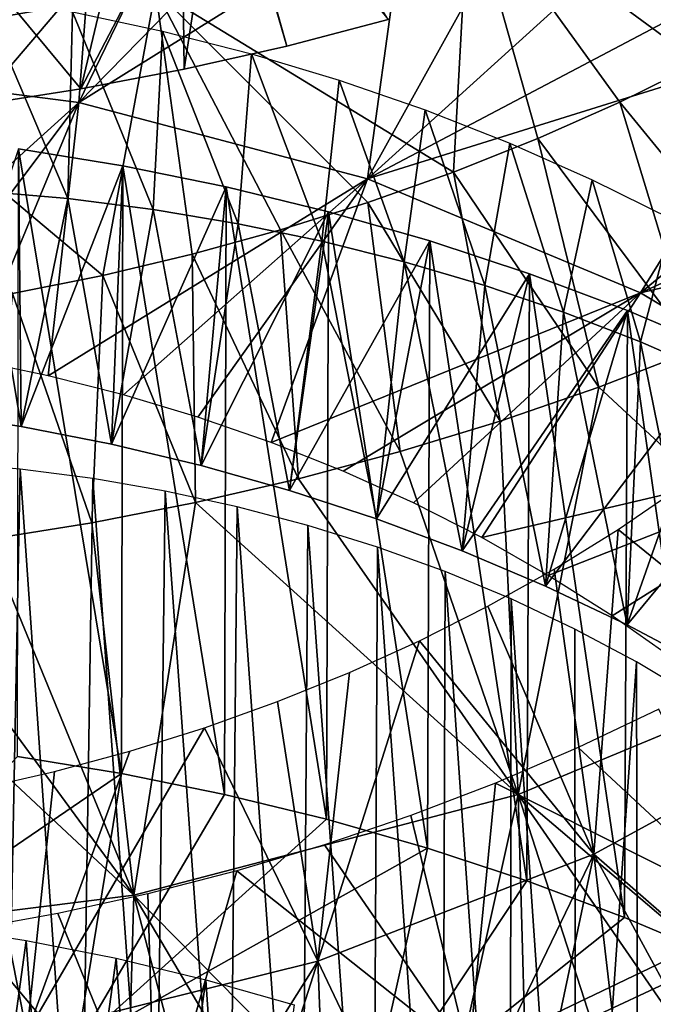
# Model space of a CAD drawing. Header units: millimetres. Extents: x -161 to 161, y -94 to 1149.
# Tile 775 of 1056: x 45.14 to 47.28, y 389.79 to 393.11. Entities that reach past the tile are written whole.
import ezdxf

# ---------------------------------------------------------------- set-up
doc = ezdxf.new("R2010")
doc.units = ezdxf.units.MM
doc.header["$LTSCALE"] = 81.481481
for name, color, linetype in [('65', 7, 'CONTINUOUS'), ('66', 7, 'CONTINUOUS'), ('67', 7, 'CONTINUOUS'), ('74', 7, 'CONTINUOUS'), ('75', 7, 'CONTINUOUS'), ('76', 7, 'CONTINUOUS'), ('79', 7, 'CONTINUOUS'), ('80', 7, 'CONTINUOUS'), ('83', 7, 'CONTINUOUS'), ('84', 7, 'CONTINUOUS')]:
    doc.layers.add(name, color=color, linetype=linetype)

msp = doc.modelspace()

# ---------------------------------------------------------------- linework, layer by layer
at = {"layer": '65', "color": 7, "linetype": 'CONTINUOUS', "true_color": 0xaaaaaa}
for points in [[(45.0567, 393.8065, -32.7722), (45.4074, 393.7545, -32.7761), (44.3389, 392.9576, -31.9484), (45.0567, 393.8065, -32.7722)], [(45.8239, 393.7939, -14.9448), (44.9955, 392.8205, -14.0201), (44.8324, 393.5885, -14.9318), (45.8239, 393.7939, -14.9448)], [(45.3465, 392.8757, -14.0175), (44.9955, 392.8205, -14.0201), (45.8239, 393.7939, -14.9448), (45.3465, 392.8757, -14.0175)], [(45.6953, 392.9423, -14.0283), (45.3465, 392.8757, -14.0175), (45.8239, 393.7939, -14.9448), (45.6953, 392.9423, -14.0283)], [(46.0413, 393.0203, -14.0523), (45.6953, 392.9423, -14.0283), (45.8239, 393.7939, -14.9448), (46.0413, 393.0203, -14.0523)], [(46.3835, 393.1094, -14.0895), (46.0413, 393.0203, -14.0523), (45.8239, 393.7939, -14.9448), (46.3835, 393.1094, -14.0895)], [(44.3389, 392.9576, -31.9484), (45.4074, 393.7545, -32.7761), (45.3389, 392.8302, -32.0077), (44.3389, 392.9576, -31.9484)], [(45.4074, 393.7545, -32.7761), (45.756, 393.689, -32.7687), (45.3389, 392.8302, -32.0077), (45.4074, 393.7545, -32.7761)], [(45.756, 393.689, -32.7687), (46.1017, 393.6102, -32.7501), (45.3389, 392.8302, -32.0077), (45.756, 393.689, -32.7687)], [(46.1017, 393.6102, -32.7501), (46.4435, 393.5181, -32.7204), (45.3389, 392.8302, -32.0077), (46.1017, 393.6102, -32.7501)], [(45.3389, 392.8302, -32.0077), (46.4435, 393.5181, -32.7204), (46.314, 392.5719, -31.9569), (45.3389, 392.8302, -32.0077)], [(46.4435, 393.5181, -32.7204), (46.7805, 393.413, -32.6799), (46.314, 392.5719, -31.9569), (46.4435, 393.5181, -32.7204)], [(46.7805, 393.413, -32.6799), (47.1117, 393.2949, -32.6285), (46.314, 392.5719, -31.9569), (46.7805, 393.413, -32.6799)], [(47.1117, 393.2949, -32.6285), (47.436, 393.1641, -32.5667), (46.314, 392.5719, -31.9569), (47.1117, 393.2949, -32.6285)], [(47.436, 393.1641, -32.5667), (47.7528, 393.0208, -32.4944), (46.314, 392.5719, -31.9569), (47.436, 393.1641, -32.5667)], [(46.314, 392.5719, -31.9569), (47.7528, 393.0208, -32.4944), (47.2349, 392.1877, -31.8012), (46.314, 392.5719, -31.9569)], [(47.7528, 393.0208, -32.4944), (48.0612, 392.8651, -32.412), (47.2349, 392.1877, -31.8012), (47.7528, 393.0208, -32.4944)], [(44.3389, 392.9576, -31.9484), (45.3389, 392.8302, -32.0077), (44.4595, 392.0356, -31.1835), (44.3389, 392.9576, -31.9484)], [(48.0612, 392.8651, -32.412), (48.3607, 392.6976, -32.3199), (47.2349, 392.1877, -31.8012), (48.0612, 392.8651, -32.412)], [(44.4595, 392.0356, -31.1835), (45.3389, 392.8302, -32.0077), (44.7196, 392.0043, -31.2126), (44.4595, 392.0356, -31.1835)], [(44.7196, 392.0043, -31.2126), (45.3389, 392.8302, -32.0077), (44.9786, 391.9618, -31.2321), (44.7196, 392.0043, -31.2126)], [(44.9786, 391.9618, -31.2321), (45.3389, 392.8302, -32.0077), (45.2357, 391.9082, -31.2422), (44.9786, 391.9618, -31.2321)], [(45.3389, 392.8302, -32.0077), (46.314, 392.5719, -31.9569), (45.2357, 391.9082, -31.2422), (45.3389, 392.8302, -32.0077)], [(48.3607, 392.6976, -32.3199), (48.6505, 392.5186, -32.2184), (47.2349, 392.1877, -31.8012), (48.3607, 392.6976, -32.3199)], [(45.2357, 391.9082, -31.2422), (46.314, 392.5719, -31.9569), (45.4901, 391.8438, -31.243), (45.2357, 391.9082, -31.2422)], [(45.4901, 391.8438, -31.243), (46.314, 392.5719, -31.9569), (45.7413, 391.7686, -31.2348), (45.4901, 391.8438, -31.243)], [(45.7413, 391.7686, -31.2348), (46.314, 392.5719, -31.9569), (45.9886, 391.6826, -31.2177), (45.7413, 391.7686, -31.2348)], [(46.314, 392.5719, -31.9569), (47.2349, 392.1877, -31.8012), (45.9886, 391.6826, -31.2177), (46.314, 392.5719, -31.9569)], [(47.2349, 392.1877, -31.8012), (48.6505, 392.5186, -32.2184), (48.074, 391.6855, -31.5485), (47.2349, 392.1877, -31.8012)], [(45.9886, 391.6826, -31.2177), (47.2349, 392.1877, -31.8012), (46.2312, 391.5861, -31.1917), (45.9886, 391.6826, -31.2177)], [(46.2312, 391.5861, -31.1917), (47.2349, 392.1877, -31.8012), (46.4683, 391.4791, -31.1571), (46.2312, 391.5861, -31.1917)], [(46.4683, 391.4791, -31.1571), (47.2349, 392.1877, -31.8012), (46.6992, 391.3618, -31.114), (46.4683, 391.4791, -31.1571)], [(47.2349, 392.1877, -31.8012), (48.074, 391.6855, -31.5485), (46.6992, 391.3618, -31.114), (47.2349, 392.1877, -31.8012)], [(46.6992, 391.3618, -31.114), (48.074, 391.6855, -31.5485), (46.9231, 391.2346, -31.0628), (46.6992, 391.3618, -31.114)], [(46.9231, 391.2346, -31.0628), (48.074, 391.6855, -31.5485), (47.1394, 391.0977, -31.0036), (46.9231, 391.2346, -31.0628)], [(47.1394, 391.0977, -31.0036), (48.074, 391.6855, -31.5485), (47.3476, 390.9516, -30.937), (47.1394, 391.0977, -31.0036)], [(47.3665, 391.5313, -19.7656), (47.9334, 390.7608, -19.0127), (47.1591, 391.3894, -19.686), (47.3665, 391.5313, -19.7656)], [(47.1591, 391.3894, -19.686), (47.0777, 390.2939, -18.7392), (46.9433, 391.2558, -19.615), (47.1591, 391.3894, -19.686)], [(47.9334, 390.7608, -19.0127), (47.0777, 390.2939, -18.7392), (47.1591, 391.3894, -19.686), (47.9334, 390.7608, -19.0127)], [(46.9433, 391.2558, -19.615), (47.0777, 390.2939, -18.7392), (46.7197, 391.1306, -19.5531), (46.9433, 391.2558, -19.615)], [(46.7197, 391.1306, -19.5531), (47.0777, 390.2939, -18.7392), (46.4892, 391.0141, -19.5005), (46.7197, 391.1306, -19.5531)], [(47.0777, 390.2939, -18.7392), (46.1454, 389.9336, -18.5782), (46.4892, 391.0141, -19.5005), (47.0777, 390.2939, -18.7392)], [(46.4892, 391.0141, -19.5005), (46.1454, 389.9336, -18.5782), (46.2524, 390.9068, -19.4574), (46.4892, 391.0141, -19.5005)], [(46.2524, 390.9068, -19.4574), (46.1454, 389.9336, -18.5782), (46.01, 390.8088, -19.4242), (46.2524, 390.9068, -19.4574)], [(46.01, 390.8088, -19.4242), (46.1454, 389.9336, -18.5782), (45.7629, 390.7205, -19.4011), (46.01, 390.8088, -19.4242)], [(47.9334, 390.7608, -19.0127), (47.8237, 389.6444, -18.025), (47.0777, 390.2939, -18.7392), (47.9334, 390.7608, -19.0127)], [(46.1454, 389.9336, -18.5782), (45.1637, 389.6886, -18.5375), (45.7629, 390.7205, -19.4011), (46.1454, 389.9336, -18.5782)], [(45.7629, 390.7205, -19.4011), (45.1637, 389.6886, -18.5375), (45.5117, 390.6419, -19.3881), (45.7629, 390.7205, -19.4011)], [(45.5117, 390.6419, -19.3881), (45.1637, 389.6886, -18.5375), (45.2574, 390.5732, -19.3854), (45.5117, 390.6419, -19.3881)], [(45.2574, 390.5732, -19.3854), (45.1637, 389.6886, -18.5375), (45.0008, 390.5145, -19.3929), (45.2574, 390.5732, -19.3854)], [(45.1637, 389.6886, -18.5375), (44.1624, 389.563, -18.62), (45.0008, 390.5145, -19.3929), (45.1637, 389.6886, -18.5375)], [(47.0777, 390.2939, -18.7392), (46.5212, 389.1433, -17.7567), (46.1454, 389.9336, -18.5782), (47.0777, 390.2939, -18.7392)], [(46.8566, 389.2513, -17.8057), (46.5212, 389.1433, -17.7567), (47.0777, 390.2939, -18.7392), (46.8566, 389.2513, -17.8057)], [(47.186, 389.371, -17.8669), (46.8566, 389.2513, -17.8057), (47.0777, 390.2939, -18.7392), (47.186, 389.371, -17.8669)], [(47.5087, 389.5021, -17.9401), (47.186, 389.371, -17.8669), (47.0777, 390.2939, -18.7392), (47.5087, 389.5021, -17.9401)], [(47.8237, 389.6444, -18.025), (47.5087, 389.5021, -17.9401), (47.0777, 390.2939, -18.7392), (47.8237, 389.6444, -18.025)], [(46.1454, 389.9336, -18.5782), (45.4883, 388.8908, -17.6842), (45.1637, 389.6886, -18.5375), (46.1454, 389.9336, -18.5782)], [(45.8362, 388.9629, -17.6959), (45.4883, 388.8908, -17.6842), (46.1454, 389.9336, -18.5782), (45.8362, 388.9629, -17.6959)], [(46.1808, 389.0471, -17.7201), (45.8362, 388.9629, -17.6959), (46.1454, 389.9336, -18.5782), (46.1808, 389.0471, -17.7201)], [(46.5212, 389.1433, -17.7567), (46.1808, 389.0471, -17.7201), (46.1454, 389.9336, -18.5782), (46.5212, 389.1433, -17.7567)]]:
    msp.add_3dface(points, dxfattribs=at)
at = {"layer": '66', "color": 7, "linetype": 'CONTINUOUS', "true_color": 0xaaaaaa}
for points in [[(47.4345, 392.9635, -16.5251), (47.1651, 392.8311, -16.444), (47.7374, 392.1312, -15.6547), (47.4345, 392.9635, -16.5251)], [(47.1651, 392.8311, -16.444), (46.888, 392.7081, -16.3737), (47.4194, 391.995, -15.5672), (47.1651, 392.8311, -16.444)], [(47.7374, 392.1312, -15.6547), (47.1651, 392.8311, -16.444), (47.4194, 391.995, -15.5672), (47.7374, 392.1312, -15.6547)], [(46.888, 392.7081, -16.3737), (46.6043, 392.595, -16.3148), (47.094, 391.8696, -15.4921), (46.888, 392.7081, -16.3737)], [(47.4194, 391.995, -15.5672), (46.888, 392.7081, -16.3737), (47.094, 391.8696, -15.4921), (47.4194, 391.995, -15.5672)], [(46.6043, 392.595, -16.3148), (46.3148, 392.4922, -16.2674), (46.7617, 391.7553, -15.4296), (46.6043, 392.595, -16.3148)], [(47.094, 391.8696, -15.4921), (46.6043, 392.595, -16.3148), (46.7617, 391.7553, -15.4296), (47.094, 391.8696, -15.4921)], [(46.3148, 392.4922, -16.2674), (46.0204, 392.3998, -16.2318), (46.4236, 391.6522, -15.3799), (46.3148, 392.4922, -16.2674)], [(46.7617, 391.7553, -15.4296), (46.3148, 392.4922, -16.2674), (46.4236, 391.6522, -15.3799), (46.7617, 391.7553, -15.4296)], [(46.0204, 392.3998, -16.2318), (45.7219, 392.3177, -16.2078), (46.0806, 391.5605, -15.3431), (46.0204, 392.3998, -16.2318)], [(46.4236, 391.6522, -15.3799), (46.0204, 392.3998, -16.2318), (46.0806, 391.5605, -15.3431), (46.4236, 391.6522, -15.3799)], [(45.7219, 392.3177, -16.2078), (45.4199, 392.2462, -16.1957), (45.7335, 391.4804, -15.3192), (45.7219, 392.3177, -16.2078)], [(46.0806, 391.5605, -15.3431), (45.7219, 392.3177, -16.2078), (45.7335, 391.4804, -15.3192), (46.0806, 391.5605, -15.3431)], [(45.4199, 392.2462, -16.1957), (45.115, 392.1853, -16.1955), (45.3833, 391.412, -15.3085), (45.4199, 392.2462, -16.1957)], [(45.7335, 391.4804, -15.3192), (45.4199, 392.2462, -16.1957), (45.3833, 391.412, -15.3085), (45.7335, 391.4804, -15.3192)], [(45.3833, 391.412, -15.3085), (45.115, 392.1853, -16.1955), (45.0309, 391.3554, -15.311), (45.3833, 391.412, -15.3085)]]:
    msp.add_3dface(points, dxfattribs=at)
at = {"layer": '67', "color": 7, "linetype": 'CONTINUOUS', "true_color": 0xaaaaaa}
for points in [[(45.3465, 392.8757, -14.0175), (45.6776, 394.2693, -12.9094), (44.3459, 394.0792, -12.9386), (45.3465, 392.8757, -14.0175)], [(45.3465, 392.8757, -14.0175), (45.6953, 392.9423, -14.0283), (45.6776, 394.2693, -12.9094), (45.3465, 392.8757, -14.0175)], [(45.6953, 392.9423, -14.0283), (46.0413, 393.0203, -14.0523), (45.6776, 394.2693, -12.9094), (45.6953, 392.9423, -14.0283)], [(46.0413, 393.0203, -14.0523), (46.3835, 393.1094, -14.0895), (45.6776, 394.2693, -12.9094), (46.0413, 393.0203, -14.0523)], [(44.9955, 392.8205, -14.0201), (45.3465, 392.8757, -14.0175), (44.3459, 394.0792, -12.9386), (44.9955, 392.8205, -14.0201)], [(47.4194, 391.995, -15.5672), (47.094, 391.8696, -15.4921), (48.0335, 390.9976, -16.9068), (47.4194, 391.995, -15.5672)], [(47.094, 391.8696, -15.4921), (46.7617, 391.7553, -15.4296), (46.8219, 390.4954, -16.6073), (47.094, 391.8696, -15.4921)], [(48.0335, 390.9976, -16.9068), (47.094, 391.8696, -15.4921), (46.8219, 390.4954, -16.6073), (48.0335, 390.9976, -16.9068)], [(46.7617, 391.7553, -15.4296), (46.4236, 391.6522, -15.3799), (46.8219, 390.4954, -16.6073), (46.7617, 391.7553, -15.4296)], [(46.4236, 391.6522, -15.3799), (46.0806, 391.5605, -15.3431), (46.8219, 390.4954, -16.6073), (46.4236, 391.6522, -15.3799)], [(46.0806, 391.5605, -15.3431), (45.7335, 391.4804, -15.3192), (46.8219, 390.4954, -16.6073), (46.0806, 391.5605, -15.3431)], [(45.7335, 391.4804, -15.3192), (45.3833, 391.412, -15.3085), (45.5254, 390.1562, -16.4853), (45.7335, 391.4804, -15.3192)], [(46.8219, 390.4954, -16.6073), (45.7335, 391.4804, -15.3192), (45.5254, 390.1562, -16.4853), (46.8219, 390.4954, -16.6073)], [(45.3833, 391.412, -15.3085), (45.0309, 391.3554, -15.311), (45.5254, 390.1562, -16.4853), (45.3833, 391.412, -15.3085)], [(45.0309, 391.3554, -15.311), (44.6771, 391.3108, -15.3268), (45.5254, 390.1562, -16.4853), (45.0309, 391.3554, -15.311)], [(45.5254, 390.1562, -16.4853), (44.3229, 391.2782, -15.3561), (44.1919, 389.9884, -16.5479), (45.5254, 390.1562, -16.4853)], [(44.6771, 391.3108, -15.3268), (44.3229, 391.2782, -15.3561), (45.5254, 390.1562, -16.4853), (44.6771, 391.3108, -15.3268)], [(47.8237, 389.6444, -18.025), (48.0335, 390.9976, -16.9068), (46.8219, 390.4954, -16.6073), (47.8237, 389.6444, -18.025)], [(46.5212, 389.1433, -17.7567), (46.8219, 390.4954, -16.6073), (45.5254, 390.1562, -16.4853), (46.5212, 389.1433, -17.7567)], [(46.5212, 389.1433, -17.7567), (46.8566, 389.2513, -17.8057), (46.8219, 390.4954, -16.6073), (46.5212, 389.1433, -17.7567)], [(46.8566, 389.2513, -17.8057), (47.186, 389.371, -17.8669), (46.8219, 390.4954, -16.6073), (46.8566, 389.2513, -17.8057)], [(47.186, 389.371, -17.8669), (47.5087, 389.5021, -17.9401), (46.8219, 390.4954, -16.6073), (47.186, 389.371, -17.8669)], [(47.5087, 389.5021, -17.9401), (47.8237, 389.6444, -18.025), (46.8219, 390.4954, -16.6073), (47.5087, 389.5021, -17.9401)], [(45.4883, 388.8908, -17.6842), (45.5254, 390.1562, -16.4853), (44.1919, 389.9884, -16.5479), (45.4883, 388.8908, -17.6842)], [(45.4883, 388.8908, -17.6842), (45.8362, 388.9629, -17.6959), (45.5254, 390.1562, -16.4853), (45.4883, 388.8908, -17.6842)], [(45.8362, 388.9629, -17.6959), (46.1808, 389.0471, -17.7201), (45.5254, 390.1562, -16.4853), (45.8362, 388.9629, -17.6959)], [(46.1808, 389.0471, -17.7201), (46.5212, 389.1433, -17.7567), (45.5254, 390.1562, -16.4853), (46.1808, 389.0471, -17.7201)], [(45.138, 388.8309, -17.6851), (45.4883, 388.8908, -17.6842), (44.1919, 389.9884, -16.5479), (45.138, 388.8309, -17.6851)]]:
    msp.add_3dface(points, dxfattribs=at)
at = {"layer": '74', "color": 7, "linetype": 'CONTINUOUS', "true_color": 0xaaaaaa}
for points in [[(45.1322, 390.623, -36.5705), (45.4827, 390.566, -36.5752), (44.3337, 389.7829, -35.7455), (45.1322, 390.623, -36.5705)], [(44.3337, 389.7829, -35.7455), (45.4827, 390.566, -36.5752), (45.3339, 389.6503, -35.814), (44.3337, 389.7829, -35.7455)], [(45.4827, 390.566, -36.5752), (45.8308, 390.4955, -36.5686), (45.3339, 389.6503, -35.814), (45.4827, 390.566, -36.5752)], [(45.8308, 390.4955, -36.5686), (46.1756, 390.4116, -36.5508), (45.3339, 389.6503, -35.814), (45.8308, 390.4955, -36.5686)], [(46.1756, 390.4116, -36.5508), (46.5161, 390.3144, -36.5219), (45.3339, 389.6503, -35.814), (46.1756, 390.4116, -36.5508)], [(45.3339, 389.6503, -35.814), (46.5161, 390.3144, -36.5219), (46.3091, 389.3863, -35.7728), (45.3339, 389.6503, -35.814)], [(46.5161, 390.3144, -36.5219), (46.8516, 390.204, -36.4821), (46.3091, 389.3863, -35.7728), (46.5161, 390.3144, -36.5219)], [(46.8516, 390.204, -36.4821), (47.1811, 390.0808, -36.4315), (46.3091, 389.3863, -35.7728), (46.8516, 390.204, -36.4821)], [(47.1811, 390.0808, -36.4315), (47.5039, 389.9449, -36.3703), (46.3091, 389.3863, -35.7728), (47.1811, 390.0808, -36.4315)], [(46.3091, 389.3863, -35.7728), (47.5039, 389.9449, -36.3703), (47.2303, 388.996, -35.6262), (46.3091, 389.3863, -35.7728)], [(47.5039, 389.9449, -36.3703), (47.819, 389.7966, -36.2988), (47.2303, 388.996, -35.6262), (47.5039, 389.9449, -36.3703)], [(47.819, 389.7966, -36.2988), (48.1258, 389.6363, -36.2173), (47.2303, 388.996, -35.6262), (47.819, 389.7966, -36.2988)]]:
    msp.add_3dface(points, dxfattribs=at)
at = {"layer": '75', "color": 7, "linetype": 'CONTINUOUS', "true_color": 0xaaaaaa}
for points in [[(45.1451, 391.7368, -33.3534), (45.136, 392.6736, -34.1145), (44.8382, 391.784, -33.3377), (45.1451, 391.7368, -33.3534)], [(45.4876, 392.6162, -34.119), (45.136, 392.6736, -34.1145), (45.1451, 391.7368, -33.3534), (45.4876, 392.6162, -34.119)], [(45.45, 391.6773, -33.3586), (45.4876, 392.6162, -34.119), (45.1451, 391.7368, -33.3534), (45.45, 391.6773, -33.3586)], [(45.8367, 392.5452, -34.1121), (45.4876, 392.6162, -34.119), (45.45, 391.6773, -33.3586), (45.8367, 392.5452, -34.1121)], [(45.7519, 391.6054, -33.3536), (45.8367, 392.5452, -34.1121), (45.45, 391.6773, -33.3586), (45.7519, 391.6054, -33.3536)], [(46.1824, 392.4608, -34.0941), (45.8367, 392.5452, -34.1121), (45.7519, 391.6054, -33.3536), (46.1824, 392.4608, -34.0941)], [(46.0503, 391.5214, -33.3384), (46.1824, 392.4608, -34.0941), (45.7519, 391.6054, -33.3536), (46.0503, 391.5214, -33.3384)], [(46.5239, 392.3631, -34.065), (46.1824, 392.4608, -34.0941), (46.0503, 391.5214, -33.3384), (46.5239, 392.3631, -34.065)], [(46.3441, 391.4253, -33.3131), (46.5239, 392.3631, -34.065), (46.0503, 391.5214, -33.3384), (46.3441, 391.4253, -33.3131)], [(46.8605, 392.2522, -34.0248), (46.5239, 392.3631, -34.065), (46.3441, 391.4253, -33.3131), (46.8605, 392.2522, -34.0248)], [(46.6326, 391.3174, -33.2779), (46.8605, 392.2522, -34.0248), (46.3441, 391.4253, -33.3131), (46.6326, 391.3174, -33.2779)], [(47.1911, 392.1282, -33.9738), (46.8605, 392.2522, -34.0248), (46.6326, 391.3174, -33.2779), (47.1911, 392.1282, -33.9738)], [(46.9148, 391.1981, -33.2331), (47.1911, 392.1282, -33.9738), (46.6326, 391.3174, -33.2779), (46.9148, 391.1981, -33.2331)], [(47.5148, 391.9914, -33.912), (47.1911, 392.1282, -33.9738), (46.9148, 391.1981, -33.2331), (47.5148, 391.9914, -33.912)], [(47.1899, 391.0676, -33.1789), (47.5148, 391.9914, -33.912), (46.9148, 391.1981, -33.2331), (47.1899, 391.0676, -33.1789)], [(47.8308, 391.842, -33.8398), (47.5148, 391.9914, -33.912), (47.1899, 391.0676, -33.1789), (47.8308, 391.842, -33.8398)], [(47.4574, 390.9262, -33.1156), (47.8308, 391.842, -33.8398), (47.1899, 391.0676, -33.1789), (47.4574, 390.9262, -33.1156)]]:
    msp.add_3dface(points, dxfattribs=at)
at = {"layer": '76', "color": 7, "linetype": 'CONTINUOUS', "true_color": 0xaaaaaa}
for points in [[(45.4827, 390.566, -36.5752), (45.1322, 390.623, -36.5705), (45.136, 392.6736, -34.1145), (45.4827, 390.566, -36.5752)], [(45.4827, 390.566, -36.5752), (45.136, 392.6736, -34.1145), (45.4876, 392.6162, -34.119), (45.4827, 390.566, -36.5752)], [(45.8308, 390.4955, -36.5686), (45.4827, 390.566, -36.5752), (45.4876, 392.6162, -34.119), (45.8308, 390.4955, -36.5686)], [(45.8308, 390.4955, -36.5686), (45.4876, 392.6162, -34.119), (45.8367, 392.5452, -34.1121), (45.8308, 390.4955, -36.5686)], [(46.1756, 390.4116, -36.5508), (45.8308, 390.4955, -36.5686), (45.8367, 392.5452, -34.1121), (46.1756, 390.4116, -36.5508)], [(46.1756, 390.4116, -36.5508), (45.8367, 392.5452, -34.1121), (46.1824, 392.4608, -34.0941), (46.1756, 390.4116, -36.5508)], [(46.5161, 390.3144, -36.5219), (46.1756, 390.4116, -36.5508), (46.1824, 392.4608, -34.0941), (46.5161, 390.3144, -36.5219)], [(46.5161, 390.3144, -36.5219), (46.1824, 392.4608, -34.0941), (46.5239, 392.3631, -34.065), (46.5161, 390.3144, -36.5219)], [(46.8516, 390.204, -36.4821), (46.5161, 390.3144, -36.5219), (46.5239, 392.3631, -34.065), (46.8516, 390.204, -36.4821)], [(46.8516, 390.204, -36.4821), (46.5239, 392.3631, -34.065), (46.8605, 392.2522, -34.0248), (46.8516, 390.204, -36.4821)], [(47.1811, 390.0808, -36.4315), (46.8516, 390.204, -36.4821), (46.8605, 392.2522, -34.0248), (47.1811, 390.0808, -36.4315)], [(47.1811, 390.0808, -36.4315), (46.8605, 392.2522, -34.0248), (47.1911, 392.1282, -33.9738), (47.1811, 390.0808, -36.4315)], [(47.5039, 389.9449, -36.3703), (47.1811, 390.0808, -36.4315), (47.1911, 392.1282, -33.9738), (47.5039, 389.9449, -36.3703)], [(47.5039, 389.9449, -36.3703), (47.1911, 392.1282, -33.9738), (47.5148, 391.9914, -33.912), (47.5039, 389.9449, -36.3703)]]:
    msp.add_3dface(points, dxfattribs=at)
at = {"layer": '79', "color": 7, "linetype": 'CONTINUOUS', "true_color": 0xaaaaaa}
for points in [[(45.012, 392.5309, -32.4235), (45.0122, 393.1877, -31.6477), (45.3018, 392.5054, -32.4023), (45.012, 392.5309, -32.4235)], [(45.0122, 393.1877, -31.6477), (45.318, 393.1354, -31.6545), (45.3018, 392.5054, -32.4023), (45.0122, 393.1877, -31.6477)], [(45.3018, 392.5054, -32.4023), (45.318, 393.1354, -31.6545), (45.5906, 392.4688, -32.3717), (45.3018, 392.5054, -32.4023)], [(45.318, 393.1354, -31.6545), (45.6214, 393.0708, -31.6507), (45.5906, 392.4688, -32.3717), (45.318, 393.1354, -31.6545)], [(45.5906, 392.4688, -32.3717), (45.6214, 393.0708, -31.6507), (45.877, 392.4209, -32.3317), (45.5906, 392.4688, -32.3717)], [(45.6214, 393.0708, -31.6507), (45.9215, 392.9941, -31.6367), (45.877, 392.4209, -32.3317), (45.6214, 393.0708, -31.6507)], [(45.877, 392.4209, -32.3317), (45.9215, 392.9941, -31.6367), (46.1597, 392.3621, -32.2826), (45.877, 392.4209, -32.3317)], [(45.9215, 392.9941, -31.6367), (46.2176, 392.9053, -31.6124), (46.1597, 392.3621, -32.2826), (45.9215, 392.9941, -31.6367)], [(46.1597, 392.3621, -32.2826), (46.2176, 392.9053, -31.6124), (46.4376, 392.2925, -32.2244), (46.1597, 392.3621, -32.2826)], [(46.2176, 392.9053, -31.6124), (46.5086, 392.8047, -31.5781), (46.4376, 392.2925, -32.2244), (46.2176, 392.9053, -31.6124)], [(46.4376, 392.2925, -32.2244), (46.5086, 392.8047, -31.5781), (46.7095, 392.2125, -32.1577), (46.4376, 392.2925, -32.2244)], [(46.5086, 392.8047, -31.5781), (46.7935, 392.6926, -31.534), (46.7095, 392.2125, -32.1577), (46.5086, 392.8047, -31.5781)], [(46.7095, 392.2125, -32.1577), (46.7935, 392.6926, -31.534), (46.9753, 392.1224, -32.0824), (46.7095, 392.2125, -32.1577)], [(46.7935, 392.6926, -31.534), (47.0718, 392.5692, -31.4805), (46.9753, 392.1224, -32.0824), (46.7935, 392.6926, -31.534)], [(46.9753, 392.1224, -32.0824), (47.0718, 392.5692, -31.4805), (47.2346, 392.0223, -31.9988), (46.9753, 392.1224, -32.0824)], [(47.0718, 392.5692, -31.4805), (47.3427, 392.4348, -31.4177), (47.2346, 392.0223, -31.9988), (47.0718, 392.5692, -31.4805)], [(47.2346, 392.0223, -31.9988), (47.3427, 392.4348, -31.4177), (47.4872, 391.9124, -31.907), (47.2346, 392.0223, -31.9988)]]:
    msp.add_3dface(points, dxfattribs=at)
at = {"layer": '80', "color": 7, "linetype": 'CONTINUOUS', "true_color": 0xaaaaaa}
for points in [[(47.4345, 392.9635, -16.5251), (47.6355, 393.9886, -15.79), (46.6556, 393.5358, -15.5134), (47.4345, 392.9635, -16.5251)], [(45.5976, 393.2099, -15.3856), (44.5, 393.9526, -14.6079), (44.5, 393.0184, -15.4131), (45.5976, 393.2099, -15.3856)], [(46.6043, 392.595, -16.3148), (46.6556, 393.5358, -15.5134), (45.5976, 393.2099, -15.3856), (46.6043, 392.595, -16.3148)], [(46.6043, 392.595, -16.3148), (46.888, 392.7081, -16.3737), (46.6556, 393.5358, -15.5134), (46.6043, 392.595, -16.3148)], [(46.888, 392.7081, -16.3737), (47.1651, 392.8311, -16.444), (46.6556, 393.5358, -15.5134), (46.888, 392.7081, -16.3737)], [(47.1651, 392.8311, -16.444), (47.4345, 392.9635, -16.5251), (46.6556, 393.5358, -15.5134), (47.1651, 392.8311, -16.444)], [(45.4199, 392.2462, -16.1957), (45.5976, 393.2099, -15.3856), (44.5, 393.0184, -15.4131), (45.4199, 392.2462, -16.1957)], [(45.4199, 392.2462, -16.1957), (45.7219, 392.3177, -16.2078), (45.5976, 393.2099, -15.3856), (45.4199, 392.2462, -16.1957)], [(45.7219, 392.3177, -16.2078), (46.0204, 392.3998, -16.2318), (45.5976, 393.2099, -15.3856), (45.7219, 392.3177, -16.2078)], [(46.0204, 392.3998, -16.2318), (46.3148, 392.4922, -16.2674), (45.5976, 393.2099, -15.3856), (46.0204, 392.3998, -16.2318)], [(46.3148, 392.4922, -16.2674), (46.6043, 392.595, -16.3148), (45.5976, 393.2099, -15.3856), (46.3148, 392.4922, -16.2674)], [(45.115, 392.1853, -16.1955), (45.4199, 392.2462, -16.1957), (44.5, 393.0184, -15.4131), (45.115, 392.1853, -16.1955)], [(47.2968, 390.7831, -18.4283), (47.0245, 390.6535, -18.3573), (47.6355, 390.0865, -19.3826), (47.2968, 390.7831, -18.4283)], [(47.0245, 390.6535, -18.3573), (46.7453, 390.534, -18.2971), (47.6355, 390.0865, -19.3826), (47.0245, 390.6535, -18.3573)], [(46.7453, 390.534, -18.2971), (46.4598, 390.4248, -18.2479), (46.6557, 389.6172, -19.1348), (46.7453, 390.534, -18.2971)], [(47.6355, 390.0865, -19.3826), (46.7453, 390.534, -18.2971), (46.6557, 389.6172, -19.1348), (47.6355, 390.0865, -19.3826)], [(46.4598, 390.4248, -18.2479), (46.1686, 390.3261, -18.2098), (46.6557, 389.6172, -19.1348), (46.4598, 390.4248, -18.2479)], [(46.1686, 390.3261, -18.2098), (45.8724, 390.238, -18.1829), (46.6557, 389.6172, -19.1348), (46.1686, 390.3261, -18.2098)], [(45.8724, 390.238, -18.1829), (45.5721, 390.1606, -18.1674), (45.5976, 389.284, -19.0276), (45.8724, 390.238, -18.1829)], [(46.6557, 389.6172, -19.1348), (45.8724, 390.238, -18.1829), (45.5976, 389.284, -19.0276), (46.6557, 389.6172, -19.1348)], [(45.5721, 390.1606, -18.1674), (45.2686, 390.0941, -18.1635), (45.5976, 389.284, -19.0276), (45.5721, 390.1606, -18.1674)], [(45.2686, 390.0941, -18.1635), (44.963, 390.0388, -18.1712), (45.5976, 389.284, -19.0276), (45.2686, 390.0941, -18.1635)], [(47.5617, 389.1792, -20.219), (47.6355, 390.0865, -19.3826), (46.6557, 389.6172, -19.1348), (47.5617, 389.1792, -20.219)], [(44.963, 390.0388, -18.1712), (44.6561, 389.9948, -18.1906), (45.5976, 389.284, -19.0276), (44.963, 390.0388, -18.1712)], [(45.5976, 389.284, -19.0276), (44.6561, 389.9948, -18.1906), (44.5, 389.0946, -19.067), (45.5976, 389.284, -19.0276)]]:
    msp.add_3dface(points, dxfattribs=at)
at = {"layer": '83', "color": 7, "linetype": 'CONTINUOUS', "true_color": 0xaaaaaa}
for points in [[(44.8942, 391.6141, -31.6579), (45.0859, 388.7551, -35.0492), (45.1411, 391.5926, -31.6399), (44.8942, 391.6141, -31.6579)], [(45.0859, 388.7551, -35.0492), (45.3423, 388.6953, -35.0578), (45.1411, 391.5926, -31.6399), (45.0859, 388.7551, -35.0492)], [(45.1411, 391.5926, -31.6399), (45.3423, 388.6953, -35.0578), (45.3865, 391.5608, -31.6134), (45.1411, 391.5926, -31.6399)], [(45.3423, 388.6953, -35.0578), (45.5959, 388.6246, -35.0572), (45.3865, 391.5608, -31.6134), (45.3423, 388.6953, -35.0578)], [(45.3865, 391.5608, -31.6134), (45.5959, 388.6246, -35.0572), (45.6307, 391.5187, -31.5782), (45.3865, 391.5608, -31.6134)], [(45.5959, 388.6246, -35.0572), (45.8458, 388.5431, -35.0476), (45.6307, 391.5187, -31.5782), (45.5959, 388.6246, -35.0572)], [(45.6307, 391.5187, -31.5782), (45.8458, 388.5431, -35.0476), (45.8731, 391.4661, -31.5343), (45.6307, 391.5187, -31.5782)], [(45.8458, 388.5431, -35.0476), (46.0912, 388.451, -35.0291), (45.8731, 391.4661, -31.5343), (45.8458, 388.5431, -35.0476)], [(45.8731, 391.4661, -31.5343), (46.0912, 388.451, -35.0291), (46.1122, 391.4032, -31.4818), (45.8731, 391.4661, -31.5343)], [(46.0912, 388.451, -35.0291), (46.3315, 388.3483, -35.0017), (46.1122, 391.4032, -31.4818), (46.0912, 388.451, -35.0291)], [(46.1122, 391.4032, -31.4818), (46.3315, 388.3483, -35.0017), (46.3469, 391.3301, -31.4207), (46.1122, 391.4032, -31.4818)], [(46.3315, 388.3483, -35.0017), (46.5661, 388.2353, -34.9657), (46.3469, 391.3301, -31.4207), (46.3315, 388.3483, -35.0017)], [(46.3469, 391.3301, -31.4207), (46.5661, 388.2353, -34.9657), (46.5757, 391.2472, -31.3515), (46.3469, 391.3301, -31.4207)], [(46.5661, 388.2353, -34.9657), (46.7944, 388.112, -34.9212), (46.5757, 391.2472, -31.3515), (46.5661, 388.2353, -34.9657)], [(46.5757, 391.2472, -31.3515), (46.7944, 388.112, -34.9212), (46.7981, 391.1549, -31.2743), (46.5757, 391.2472, -31.3515)], [(46.7944, 388.112, -34.9212), (47.0155, 387.979, -34.8686), (46.7981, 391.1549, -31.2743), (46.7944, 388.112, -34.9212)], [(46.7981, 391.1549, -31.2743), (47.0155, 387.979, -34.8686), (47.0136, 391.0532, -31.1895), (46.7981, 391.1549, -31.2743)], [(47.0136, 391.0532, -31.1895), (47.0155, 387.979, -34.8686), (47.2215, 390.9427, -31.0972), (47.0136, 391.0532, -31.1895)], [(47.0155, 387.979, -34.8686), (47.2286, 387.8367, -34.8083), (47.2215, 390.9427, -31.0972), (47.0155, 387.979, -34.8686)], [(47.2215, 390.9427, -31.0972), (47.2286, 387.8367, -34.8083), (47.4209, 390.8239, -30.998), (47.2215, 390.9427, -31.0972)], [(47.2286, 387.8367, -34.8083), (47.433, 387.6855, -34.7404), (47.4209, 390.8239, -30.998), (47.2286, 387.8367, -34.8083)]]:
    msp.add_3dface(points, dxfattribs=at)
at = {"layer": '84', "color": 7, "linetype": 'CONTINUOUS', "true_color": 0xaaaaaa}
for points in [[(45.1451, 391.7368, -33.3534), (44.8382, 391.784, -33.3377), (45.012, 392.5309, -32.4235), (45.1451, 391.7368, -33.3534)], [(45.1451, 391.7368, -33.3534), (45.012, 392.5309, -32.4235), (45.3018, 392.5054, -32.4023), (45.1451, 391.7368, -33.3534)], [(45.45, 391.6773, -33.3586), (45.1451, 391.7368, -33.3534), (45.3018, 392.5054, -32.4023), (45.45, 391.6773, -33.3586)], [(45.45, 391.6773, -33.3586), (45.3018, 392.5054, -32.4023), (45.5906, 392.4688, -32.3717), (45.45, 391.6773, -33.3586)], [(45.7519, 391.6054, -33.3536), (45.45, 391.6773, -33.3586), (45.5906, 392.4688, -32.3717), (45.7519, 391.6054, -33.3536)], [(45.7519, 391.6054, -33.3536), (45.5906, 392.4688, -32.3717), (45.877, 392.4209, -32.3317), (45.7519, 391.6054, -33.3536)], [(46.0503, 391.5214, -33.3384), (45.7519, 391.6054, -33.3536), (45.877, 392.4209, -32.3317), (46.0503, 391.5214, -33.3384)], [(46.0503, 391.5214, -33.3384), (45.877, 392.4209, -32.3317), (46.1597, 392.3621, -32.2826), (46.0503, 391.5214, -33.3384)], [(46.3441, 391.4253, -33.3131), (46.0503, 391.5214, -33.3384), (46.1597, 392.3621, -32.2826), (46.3441, 391.4253, -33.3131)], [(46.3441, 391.4253, -33.3131), (46.1597, 392.3621, -32.2826), (46.4376, 392.2925, -32.2244), (46.3441, 391.4253, -33.3131)], [(46.6326, 391.3174, -33.2779), (46.3441, 391.4253, -33.3131), (46.4376, 392.2925, -32.2244), (46.6326, 391.3174, -33.2779)], [(46.6326, 391.3174, -33.2779), (46.4376, 392.2925, -32.2244), (46.7095, 392.2125, -32.1577), (46.6326, 391.3174, -33.2779)], [(46.9148, 391.1981, -33.2331), (46.6326, 391.3174, -33.2779), (46.7095, 392.2125, -32.1577), (46.9148, 391.1981, -33.2331)], [(46.9148, 391.1981, -33.2331), (46.7095, 392.2125, -32.1577), (46.9753, 392.1224, -32.0824), (46.9148, 391.1981, -33.2331)], [(47.1899, 391.0676, -33.1789), (46.9148, 391.1981, -33.2331), (46.9753, 392.1224, -32.0824), (47.1899, 391.0676, -33.1789)], [(47.1899, 391.0676, -33.1789), (46.9753, 392.1224, -32.0824), (47.2346, 392.0223, -31.9988), (47.1899, 391.0676, -33.1789)], [(47.4574, 390.9262, -33.1156), (47.1899, 391.0676, -33.1789), (47.2346, 392.0223, -31.9988), (47.4574, 390.9262, -33.1156)], [(47.4574, 390.9262, -33.1156), (47.2346, 392.0223, -31.9988), (47.4872, 391.9124, -31.907), (47.4574, 390.9262, -33.1156)], [(45.1612, 390.0032, -35.4262), (44.9619, 388.5615, -37.1829), (44.8551, 390.051, -35.4112), (45.1612, 390.0032, -35.4262)], [(45.2668, 388.5094, -37.1943), (44.9619, 388.5615, -37.1829), (45.1612, 390.0032, -35.4262), (45.2668, 388.5094, -37.1943)], [(45.4655, 389.943, -35.4308), (45.2668, 388.5094, -37.1943), (45.1612, 390.0032, -35.4262), (45.4655, 389.943, -35.4308)], [(45.5697, 388.4451, -37.1954), (45.2668, 388.5094, -37.1943), (45.4655, 389.943, -35.4308), (45.5697, 388.4451, -37.1954)], [(45.7675, 389.8704, -35.4253), (45.5697, 388.4451, -37.1954), (45.4655, 389.943, -35.4308), (45.7675, 389.8704, -35.4253)], [(45.8699, 388.3685, -37.1864), (45.5697, 388.4451, -37.1954), (45.7675, 389.8704, -35.4253), (45.8699, 388.3685, -37.1864)], [(46.0662, 389.7856, -35.4095), (45.8699, 388.3685, -37.1864), (45.7675, 389.8704, -35.4253), (46.0662, 389.7856, -35.4095)]]:
    msp.add_3dface(points, dxfattribs=at)

doc.saveas('drawing.dxf')
